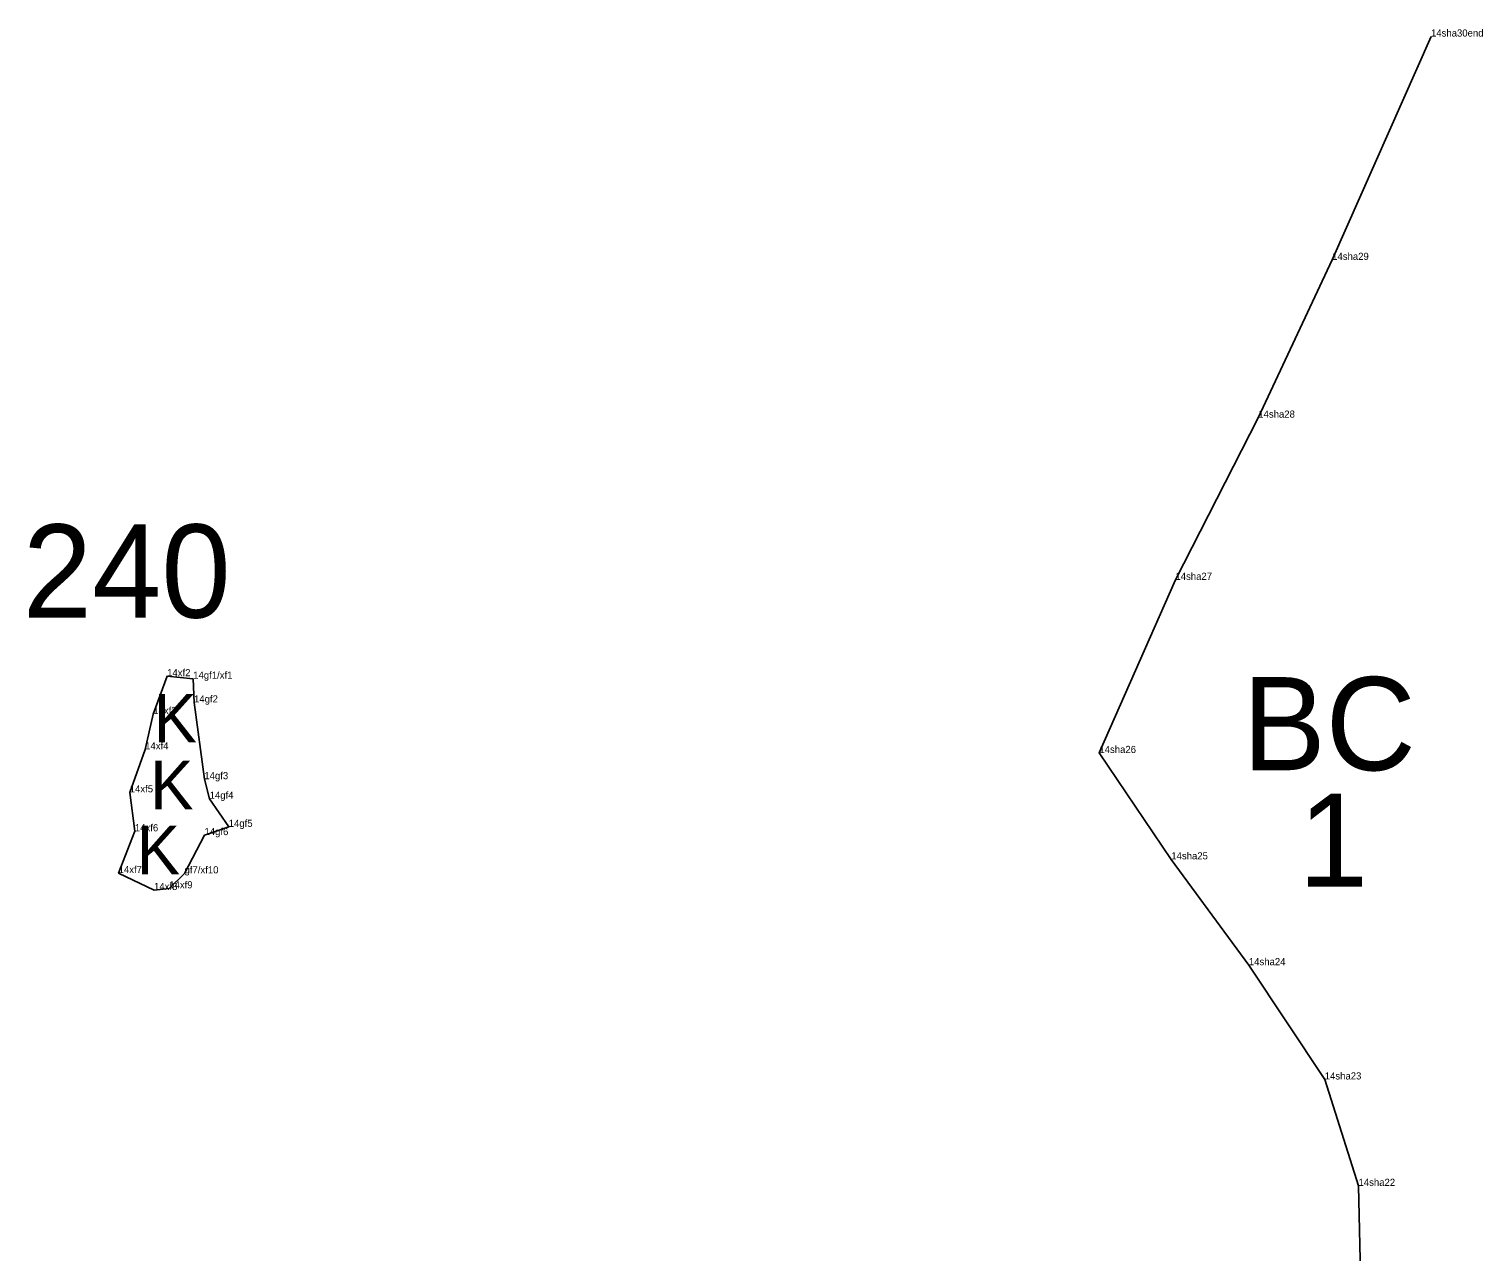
# Model space of a CAD drawing. Extents: x 2072529 to 2268796, y 436423 to 470406.
# Drawn here: x 2262157 to 2263177, y 443229 to 444087 of the extents above; entities that cross this region are included whole.
import ezdxf

# ---------------------------------------------------------------- set-up
doc = ezdxf.new("R2010")
doc.units = 0
for name, color, linetype in [('Default', 7, 'Continuous'), ('Exist Environmental Wetland Boundary', 7, 'Continuous'), ('Exist Environmental Wetland Boundary Cogo Comment', 7, 'Continuous'), ('Exist Hydro Jurisdictional Stream or Body of Water NEU Mitigable', 7, 'Continuous'), ('Exist Hydro Jurisdictional Stream or Body of Water NEU Mitigable Cogo Comment', 7, 'Continuous'), ('Exist Hydro Swamp or Marsh', 7, 'Continuous'), ('Old_Level_20', 7, 'Continuous')]:
    doc.layers.add(name, color=color, linetype=linetype)

msp = doc.modelspace()

# ---------------------------------------------------------------- linework, layer by layer
at = {"layer": 'Exist Environmental Wetland Boundary'}
msp.add_lwpolyline([(2262272.2, 443631.2), (2262272.8, 443614.5), (2262280, 443560.7), (2262283.7, 443547), (2262297.1, 443527.3), (2262280.1, 443521.5), (2262266.1, 443494.7), (2262255.4, 443484.2), (2262244.7, 443483), (2262219.9, 443494.9), (2262231.3, 443524.2), (2262227.7, 443551.5), (2262238.5, 443581.6), (2262244.2, 443606.4), (2262253.9, 443632.9)], close=True, dxfattribs=at)
at = {"layer": 'Exist Hydro Jurisdictional Stream or Body of Water NEU Mitigable'}
msp.add_lwpolyline([(2263063.9, 443063.6), (2263068.2, 443079.3), (2263081.9, 443131.5), (2263091, 443203.1), (2263089.3, 443275.6), (2263065.6, 443350.2), (2263012.4, 443430.3), (2262958, 443504.5), (2262907.5, 443579.1), (2262960.9, 443700.5), (2263019, 443814.2), (2263070.8, 443924.8), (2263140.1, 444081.4)], dxfattribs=at)
at = {"layer": 'Old_Level_20'}
for p, q in [((2263140.1, 444081.4), (2263140.1, 444081.4)), ((2263070.8, 443924.8), (2263070.8, 443924.8)), ((2263019, 443814.2), (2263019, 443814.2)), ((2262960.9, 443700.5), (2262960.9, 443700.5)), ((2262253.9, 443632.9), (2262253.9, 443632.9)), ((2262272.2, 443631.2), (2262272.2, 443631.2)), ((2262272.8, 443614.5), (2262272.8, 443614.5)), ((2262244.2, 443606.4), (2262244.2, 443606.4)), ((2262238.5, 443581.6), (2262238.5, 443581.6)), ((2262907.5, 443579.1), (2262907.5, 443579.1)), ((2262280, 443560.7), (2262280, 443560.7)), ((2262227.7, 443551.5), (2262227.7, 443551.5)), ((2262283.7, 443547), (2262283.7, 443547)), ((2262231.3, 443524.2), (2262231.3, 443524.2)), ((2262280.1, 443521.5), (2262280.1, 443521.5)), ((2262297.1, 443527.3), (2262297.1, 443527.3)), ((2262958, 443504.5), (2262958, 443504.5)), ((2262219.9, 443494.9), (2262219.9, 443494.9)), ((2262266.1, 443494.7), (2262266.1, 443494.7)), ((2262244.7, 443483), (2262244.7, 443483)), ((2262255.4, 443484.2), (2262255.4, 443484.2)), ((2263012.4, 443430.3), (2263012.4, 443430.3)), ((2263065.6, 443350.2), (2263065.6, 443350.2)), ((2263089.3, 443275.6), (2263089.3, 443275.6))]:
    msp.add_line(p, q, dxfattribs=at)

# ---------------------------------------------------------------- texts
at = {"layer": 'Default'}
for s, height, p in [('240', 65.34, (2262152.7, 443674)), ('BC', 65.34, (2263008, 443567)), ('1', 65.3, (2263047.3, 443485.3))]:
    msp.add_text(s, height=height, dxfattribs=at).set_placement(p)
at = {"layer": 'Exist Environmental Wetland Boundary Cogo Comment'}
for s, p in [('14xf2', (2262253.9, 443632.9)), ('14gf1/xf1', (2262272.2, 443631.2)), ('14xf3', (2262244.2, 443606.4)), ('14gf2', (2262272.8, 443614.5)), ('14xf4', (2262238.5, 443581.6)), ('14gf3', (2262280, 443560.7)), ('14xf5', (2262227.7, 443551.5)), ('14gf4', (2262283.7, 443547)), ('14xf6', (2262231.3, 443524.2)), ('14gf5', (2262297.1, 443527.3)), ('14gf6', (2262280.1, 443521.5)), ('14xf7', (2262219.9, 443494.9)), ('gf7/xf10', (2262266.1, 443494.7)), ('14xf9', (2262255.4, 443484.2)), ('14xf8', (2262244.7, 443483))]:
    msp.add_text(s, height=5, dxfattribs=at).set_placement(p)
at = {"layer": 'Exist Hydro Jurisdictional Stream or Body of Water NEU Mitigable Cogo Comment'}
for s, p in [('14sha30end', (2263140.1, 444081.4)), ('14sha29', (2263070.8, 443924.8)), ('14sha28', (2263019, 443814.2)), ('14sha27', (2262960.9, 443700.5)), ('14sha26', (2262907.6, 443579.1)), ('14sha25', (2262958, 443504.5)), ('14sha24', (2263012.4, 443430.3)), ('14sha23', (2263065.6, 443350.2)), ('14sha22', (2263089.3, 443275.6))]:
    msp.add_text(s, height=5, dxfattribs=at).set_placement(p)
at = {"layer": 'Exist Hydro Swamp or Marsh'}
for p in [(2262244.5, 443586.5), (2262242, 443539.7), (2262232.6, 443494.1)]:
    msp.add_text('K', height=34, dxfattribs=at).set_placement(p)

doc.saveas('drawing.dxf')
